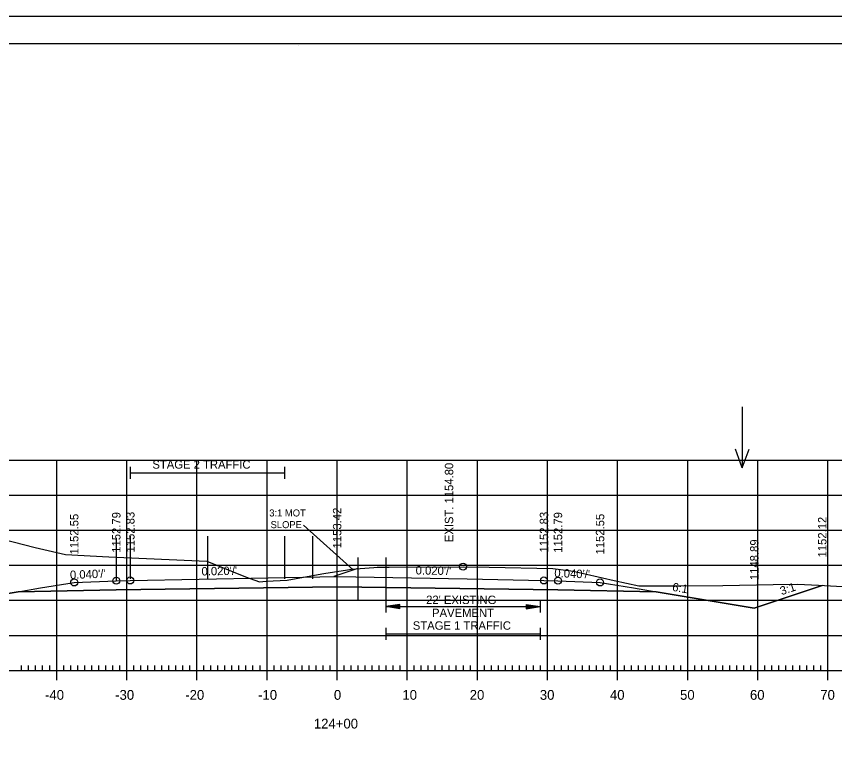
# Model space of a CAD drawing. Extents: x 1322838 to 1324533, y 339903 to 351025.
# Drawn here: x 1323658 to 1323774.7, y 341289.8 to 341396.5 of the extents above; entities that cross this region are included whole.
import ezdxf

# ---------------------------------------------------------------- set-up
doc = ezdxf.new("R2010")
doc.units = 0
for name, color, linetype in [('R_Alt Surface', 7, 'Continuous'), ('R_Axis', 7, 'Continuous'), ('R_Axis Annot', 7, 'Continuous'), ('R_Border', 7, 'Continuous'), ('R_Exist Surface', 7, 'Continuous'), ('R_Fin Surface', 7, 'Continuous'), ('R_Fin Surface Annot', 7, 'Continuous'), ('R_Grid', 7, 'Continuous'), ('R_MOT', 7, 'Continuous'), ('R_No Plot', 7, 'Continuous'), ('R_Water Annot', 7, 'Continuous'), ('R_Xsect Elev', 7, 'Continuous')]:
    doc.layers.add(name, color=color, linetype=linetype)

msp = doc.modelspace()

# ---------------------------------------------------------------- linework, layer by layer
at = {"layer": 'R_Alt Surface'}
msp.add_lwpolyline([(1323658.22, 341314.35), (1323672.22, 341314.63), (1323703.72, 341315.05), (1323735.22, 341314.63), (1323749.21, 341314.35)], dxfattribs=at)
at = {"layer": 'R_Axis'}
for p, q in [((1323658.72, 341303.13), (1323658.72, 341303.83)), ((1323659.72, 341303.13), (1323659.72, 341303.83)), ((1323660.72, 341303.13), (1323660.72, 341303.83)), ((1323661.72, 341303.13), (1323661.72, 341303.83)), ((1323662.72, 341303.13), (1323662.72, 341303.83)), ((1323663.72, 341301.73), (1323663.72, 341304.53)), ((1323664.72, 341303.13), (1323664.72, 341303.83)), ((1323665.72, 341303.13), (1323665.72, 341303.83)), ((1323666.72, 341303.13), (1323666.72, 341303.83)), ((1323667.72, 341303.13), (1323667.72, 341303.83)), ((1323668.72, 341303.13), (1323668.72, 341303.83)), ((1323669.72, 341303.13), (1323669.72, 341303.83)), ((1323670.72, 341303.13), (1323670.72, 341303.83)), ((1323671.72, 341303.13), (1323671.72, 341303.83)), ((1323672.72, 341303.13), (1323672.72, 341303.83)), ((1323673.72, 341301.73), (1323673.72, 341304.53)), ((1323674.72, 341303.13), (1323674.72, 341303.83)), ((1323675.72, 341303.13), (1323675.72, 341303.83)), ((1323676.72, 341303.13), (1323676.72, 341303.83)), ((1323677.72, 341303.13), (1323677.72, 341303.83)), ((1323678.72, 341303.13), (1323678.72, 341303.83)), ((1323679.72, 341303.13), (1323679.72, 341303.83)), ((1323680.72, 341303.13), (1323680.72, 341303.83)), ((1323681.72, 341303.13), (1323681.72, 341303.83)), ((1323682.72, 341303.13), (1323682.72, 341303.83)), ((1323683.72, 341301.73), (1323683.72, 341304.53)), ((1323684.72, 341303.13), (1323684.72, 341303.83)), ((1323685.72, 341303.13), (1323685.72, 341303.83)), ((1323686.72, 341303.13), (1323686.72, 341303.83)), ((1323687.72, 341303.13), (1323687.72, 341303.83)), ((1323688.72, 341303.13), (1323688.72, 341303.83)), ((1323689.72, 341303.13), (1323689.72, 341303.83)), ((1323690.72, 341303.13), (1323690.72, 341303.83)), ((1323691.72, 341303.13), (1323691.72, 341303.83)), ((1323692.72, 341303.13), (1323692.72, 341303.83)), ((1323693.72, 341301.73), (1323693.72, 341304.53)), ((1323694.72, 341303.13), (1323694.72, 341303.83)), ((1323695.72, 341303.13), (1323695.72, 341303.83)), ((1323696.72, 341303.13), (1323696.72, 341303.83)), ((1323697.72, 341303.13), (1323697.72, 341303.83)), ((1323698.72, 341303.13), (1323698.72, 341303.83)), ((1323699.72, 341303.13), (1323699.72, 341303.83)), ((1323700.72, 341303.13), (1323700.72, 341303.83)), ((1323701.72, 341303.13), (1323701.72, 341303.83)), ((1323702.72, 341303.13), (1323702.72, 341303.83)), ((1323703.72, 341301.73), (1323703.72, 341304.53)), ((1323704.72, 341303.13), (1323704.72, 341303.83)), ((1323705.72, 341303.13), (1323705.72, 341303.83)), ((1323706.72, 341303.13), (1323706.72, 341303.83)), ((1323707.72, 341303.13), (1323707.72, 341303.83)), ((1323708.72, 341303.13), (1323708.72, 341303.83)), ((1323709.72, 341303.13), (1323709.72, 341303.83)), ((1323710.72, 341303.13), (1323710.72, 341303.83)), ((1323711.72, 341303.13), (1323711.72, 341303.83)), ((1323712.72, 341303.13), (1323712.72, 341303.83)), ((1323713.72, 341301.73), (1323713.72, 341304.53)), ((1323714.72, 341303.13), (1323714.72, 341303.83)), ((1323715.72, 341303.13), (1323715.72, 341303.83)), ((1323716.72, 341303.13), (1323716.72, 341303.83)), ((1323717.72, 341303.13), (1323717.72, 341303.83)), ((1323718.72, 341303.13), (1323718.72, 341303.83)), ((1323719.72, 341303.13), (1323719.72, 341303.83)), ((1323720.72, 341303.13), (1323720.72, 341303.83)), ((1323721.72, 341303.13), (1323721.72, 341303.83)), ((1323722.72, 341303.13), (1323722.72, 341303.83)), ((1323723.72, 341301.73), (1323723.72, 341304.53)), ((1323724.72, 341303.13), (1323724.72, 341303.83)), ((1323725.72, 341303.13), (1323725.72, 341303.83)), ((1323726.72, 341303.13), (1323726.72, 341303.83)), ((1323727.72, 341303.13), (1323727.72, 341303.83)), ((1323728.72, 341303.13), (1323728.72, 341303.83)), ((1323729.72, 341303.13), (1323729.72, 341303.83)), ((1323730.72, 341303.13), (1323730.72, 341303.83)), ((1323731.72, 341303.13), (1323731.72, 341303.83)), ((1323732.72, 341303.13), (1323732.72, 341303.83)), ((1323733.72, 341301.73), (1323733.72, 341304.53)), ((1323734.72, 341303.13), (1323734.72, 341303.83)), ((1323735.72, 341303.13), (1323735.72, 341303.83)), ((1323736.72, 341303.13), (1323736.72, 341303.83)), ((1323737.72, 341303.13), (1323737.72, 341303.83)), ((1323738.72, 341303.13), (1323738.72, 341303.83)), ((1323739.72, 341303.13), (1323739.72, 341303.83)), ((1323740.72, 341303.13), (1323740.72, 341303.83)), ((1323741.72, 341303.13), (1323741.72, 341303.83)), ((1323742.72, 341303.13), (1323742.72, 341303.83)), ((1323743.72, 341301.73), (1323743.72, 341304.53)), ((1323744.72, 341303.13), (1323744.72, 341303.83)), ((1323745.72, 341303.13), (1323745.72, 341303.83)), ((1323746.72, 341303.13), (1323746.72, 341303.83)), ((1323747.72, 341303.13), (1323747.72, 341303.83)), ((1323748.72, 341303.13), (1323748.72, 341303.83)), ((1323749.72, 341303.13), (1323749.72, 341303.83)), ((1323750.72, 341303.13), (1323750.72, 341303.83)), ((1323751.72, 341303.13), (1323751.72, 341303.83)), ((1323752.72, 341303.13), (1323752.72, 341303.83)), ((1323753.72, 341301.73), (1323753.72, 341304.53)), ((1323754.72, 341303.13), (1323754.72, 341303.83)), ((1323755.72, 341303.13), (1323755.72, 341303.83)), ((1323756.72, 341303.13), (1323756.72, 341303.83)), ((1323757.72, 341303.13), (1323757.72, 341303.83)), ((1323758.72, 341303.13), (1323758.72, 341303.83)), ((1323759.72, 341303.13), (1323759.72, 341303.83)), ((1323760.72, 341303.13), (1323760.72, 341303.83)), ((1323761.72, 341303.13), (1323761.72, 341303.83)), ((1323762.72, 341303.13), (1323762.72, 341303.83)), ((1323763.72, 341301.73), (1323763.72, 341304.53)), ((1323764.72, 341303.13), (1323764.72, 341303.83)), ((1323765.72, 341303.13), (1323765.72, 341303.83)), ((1323766.72, 341303.13), (1323766.72, 341303.83)), ((1323767.72, 341303.13), (1323767.72, 341303.83)), ((1323768.72, 341303.13), (1323768.72, 341303.83)), ((1323769.72, 341303.13), (1323769.72, 341303.83)), ((1323770.72, 341303.13), (1323770.72, 341303.83)), ((1323771.72, 341303.13), (1323771.72, 341303.83)), ((1323772.72, 341303.13), (1323772.72, 341303.83)), ((1323773.72, 341301.73), (1323773.72, 341304.53)), ((1323563.72, 341303.13), (1323843.72, 341303.13))]:
    msp.add_line(p, q, dxfattribs=at)
at = {"layer": 'R_Axis Annot'}
for p, q in [((1323674.22, 341332.18), (1323674.22, 341330.47)), ((1323696.22, 341332.18), (1323696.22, 341330.47)), ((1323674.22, 341331.33), (1323696.22, 341331.33)), ((1323710.68, 341313.08), (1323710.68, 341311.38)), ((1323732.68, 341313.08), (1323732.68, 341311.38)), ((1323712.68, 341312.53), (1323710.68, 341312.23)), ((1323712.68, 341311.93), (1323710.68, 341312.23)), ((1323710.68, 341312.23), (1323732.68, 341312.23)), ((1323712.68, 341312.48), (1323711.01, 341312.23)), ((1323712.68, 341311.98), (1323711.01, 341312.23)), ((1323712.68, 341312.43), (1323711.36, 341312.23)), ((1323712.68, 341312.03), (1323711.36, 341312.23)), ((1323712.68, 341312.38), (1323711.69, 341312.23)), ((1323712.68, 341312.08), (1323711.69, 341312.23)), ((1323712.68, 341312.33), (1323712.03, 341312.23)), ((1323712.68, 341312.13), (1323712.03, 341312.23)), ((1323712.68, 341312.28), (1323712.36, 341312.23)), ((1323712.68, 341312.18), (1323712.36, 341312.23)), ((1323712.68, 341311.93), (1323712.68, 341312.53)), ((1323730.68, 341312.53), (1323732.68, 341312.23)), ((1323730.68, 341312.53), (1323730.68, 341311.93)), ((1323730.68, 341312.48), (1323732.34, 341312.23)), ((1323730.68, 341312.43), (1323732, 341312.23)), ((1323730.68, 341312.38), (1323731.67, 341312.23)), ((1323730.68, 341312.33), (1323731.33, 341312.23)), ((1323730.68, 341312.28), (1323730.99, 341312.23)), ((1323730.68, 341311.93), (1323732.68, 341312.23)), ((1323730.68, 341312.13), (1323731.33, 341312.23)), ((1323730.68, 341312.03), (1323732, 341312.23)), ((1323730.68, 341311.98), (1323732.34, 341312.23)), ((1323730.68, 341312.08), (1323731.67, 341312.23)), ((1323730.68, 341312.18), (1323730.99, 341312.23)), ((1323710.68, 341309.19), (1323710.68, 341307.49)), ((1323710.68, 341308.34), (1323732.68, 341308.34)), ((1323732.68, 341309.19), (1323732.68, 341307.49))]:
    msp.add_line(p, q, dxfattribs=at)
at = {"layer": 'R_Border'}
for p, q in [((1323545.72, 341392.59), (1323861.9, 341392.59)), ((1323698.24, 341392.33), (1323698.24, 341392.33)), ((1323698.24, 341392.33), (1323698.24, 341392.33))]:
    msp.add_line(p, q, dxfattribs=at)
at = {"layer": 'R_Exist Surface'}
msp.add_lwpolyline([(1323653.06, 341322.62), (1323660.65, 341320.66), (1323664.99, 341319.68), (1323671.16, 341319.36), (1323685.14, 341318.73), (1323690.63, 341316.5), (1323692.63, 341315.79), (1323693.59, 341315.84), (1323696.58, 341315.99), (1323700.48, 341316.71), (1323701.83, 341316.95), (1323705.22, 341317.48), (1323705.74, 341317.57), (1323708.94, 341317.83), (1323709.43, 341317.86), (1323711.14, 341317.88), (1323721.68, 341317.93), (1323725.39, 341317.85), (1323734.48, 341317.66), (1323736.34, 341317.44), (1323737.38, 341317.31), (1323738.67, 341317.02), (1323741.57, 341316.33), (1323743.22, 341315.98), (1323746.76, 341315.21), (1323748.84, 341315.19), (1323749.85, 341315.19), (1323752.62, 341315.21), (1323758.72, 341315.26), (1323765.93, 341315.39), (1323769.38, 341315.45), (1323772.38, 341315.28), (1323780.14, 341314.87)], dxfattribs=at)
at = {"layer": 'R_Fin Surface'}
msp.add_lwpolyline([(1323604.46, 341325.27), (1323604.46, 341325.27), (1323624.97, 341318.43), (1323644.21, 341312.02), (1323644.22, 341312.02), (1323650.78, 341313.11), (1323658.22, 341314.35), (1323661.42, 341314.89), (1323666.22, 341315.68), (1323672.22, 341315.92), (1323674.22, 341315.96), (1323703.72, 341316.55), (1323722.27, 341316.18), (1323733.22, 341315.96), (1323735.22, 341315.92), (1323741.22, 341315.68), (1323746.01, 341314.89), (1323749.21, 341314.35), (1323756.66, 341313.11), (1323763.22, 341312.02), (1323767.07, 341313.3), (1323772.91, 341315.25)], dxfattribs=at)
at = {"layer": 'R_Grid'}
for p, q in [((1323563.72, 341333.13), (1323843.72, 341333.13)), ((1323663.72, 341303.13), (1323663.72, 341333.13)), ((1323673.72, 341303.13), (1323673.72, 341333.13)), ((1323683.72, 341303.13), (1323683.72, 341333.13)), ((1323693.72, 341303.13), (1323693.72, 341333.13)), ((1323703.72, 341303.13), (1323703.72, 341333.13)), ((1323713.72, 341303.13), (1323713.72, 341333.13)), ((1323723.72, 341303.13), (1323723.72, 341333.13)), ((1323733.72, 341303.13), (1323733.72, 341333.13)), ((1323743.72, 341303.13), (1323743.72, 341333.13)), ((1323753.72, 341303.13), (1323753.72, 341333.13)), ((1323763.72, 341303.13), (1323763.72, 341333.13)), ((1323773.72, 341303.13), (1323773.72, 341333.13)), ((1323563.72, 341328.13), (1323843.72, 341328.13)), ((1323563.72, 341323.13), (1323843.72, 341323.13)), ((1323563.72, 341318.13), (1323843.72, 341318.13)), ((1323563.72, 341313.13), (1323843.72, 341313.13)), ((1323563.72, 341308.13), (1323843.72, 341308.13)), ((1323563.72, 341303.13), (1323843.72, 341303.13))]:
    msp.add_line(p, q, dxfattribs=at)
at = {"layer": 'R_MOT'}
for p, q in [((1323706.03, 341317.48), (1323698.93, 341323.84)), ((1323706.68, 341317.69), (1323703.24, 341316.54))]:
    msp.add_line(p, q, dxfattribs=at)
at = {"layer": 'R_No Plot'}
for p, q in [((1323533.31, 341396.49), (1323866.65, 341396.49)), ((1323674.22, 341322.29), (1323674.22, 341316.18)), ((1323685.22, 341322.29), (1323685.22, 341316.18)), ((1323696.22, 341322.29), (1323696.22, 341316.18)), ((1323700.22, 341322.29), (1323700.22, 341316.18)), ((1323672.22, 341322.03), (1323672.22, 341315.92)), ((1323706.68, 341319.24), (1323706.68, 341313.13)), ((1323710.68, 341319.24), (1323710.68, 341313.13))]:
    msp.add_line(p, q, dxfattribs=at)
for points in [[(1323533.31, 341396.49), (1323866.65, 341396.49), (1323866.65, 341183.15), (1323533.31, 341183.15)], [(1323779.64, 341392.59), (1323799.26, 341392.59), (1323799.26, 341382.71), (1323815.37, 341382.71), (1323838.57, 341382.71), (1323838.57, 341350.04), (1323861.77, 341350.04), (1323861.9, 341187.13), (1323545.72, 341187.13), (1323545.72, 341392.59)]]:
    msp.add_lwpolyline(points, close=True, dxfattribs=at)
msp.add_lwpolyline([(1323653.06, 341322.62), (1323660.65, 341320.66), (1323664.99, 341319.68), (1323671.16, 341319.36), (1323685.14, 341318.73), (1323690.63, 341316.5), (1323692.63, 341315.79), (1323693.59, 341315.84), (1323696.58, 341315.99), (1323700.48, 341316.71), (1323701.83, 341316.95), (1323705.22, 341317.48), (1323705.74, 341317.57), (1323708.94, 341317.83), (1323709.43, 341317.86), (1323711.14, 341317.88), (1323721.68, 341317.93), (1323725.39, 341317.85), (1323734.48, 341317.66), (1323736.34, 341317.44), (1323737.38, 341317.31), (1323738.67, 341317.02), (1323741.57, 341316.33), (1323743.22, 341315.98), (1323746.76, 341315.21), (1323748.84, 341315.19), (1323749.85, 341315.19), (1323752.62, 341315.21), (1323758.72, 341315.26), (1323765.93, 341315.39), (1323769.38, 341315.45), (1323772.38, 341315.28), (1323772.91, 341315.25), (1323767.07, 341313.3), (1323763.22, 341312.02), (1323756.66, 341313.11), (1323749.21, 341314.35), (1323735.22, 341314.63), (1323703.72, 341315.05), (1323672.22, 341314.63), (1323658.22, 341314.35), (1323650.78, 341313.11)], dxfattribs=at)
for centre in [(1323721.68, 341317.93), (1323672.22, 341315.92), (1323672.22, 341315.92), (1323674.22, 341315.96), (1323674.22, 341315.96), (1323733.22, 341315.96), (1323733.22, 341315.96), (1323735.22, 341315.92), (1323735.22, 341315.92), (1323666.22, 341315.68), (1323666.22, 341315.68), (1323741.22, 341315.68), (1323741.22, 341315.68)]:
    msp.add_circle(centre, 0.5, dxfattribs=at)
at = {"layer": 'R_Water Annot'}
for p, q in [((1323761.51, 341340.74), (1323761.51, 341332.04)), ((1323761.51, 341332.04), (1323760.54, 341334.7)), ((1323761.51, 341332.04), (1323762.47, 341334.7))]:
    msp.add_line(p, q, dxfattribs=at)

# ---------------------------------------------------------------- texts
at = {"layer": 'R_Axis Annot'}
for s, height, p in [('STAGE 2 TRAFFIC', 1.2, (1323677.37, 341331.92)), ("22' EXISTING ", 1.2, (1323716.41, 341312.6)), ('PAVEMENT', 1.2, (1323717.26, 341310.74)), ('STAGE 1 TRAFFIC', 1.2, (1323714.51, 341308.93)), ('-40', 1.4, (1323662.06, 341298.93)), ('-30', 1.4, (1323672.06, 341298.93)), ('-20', 1.4, (1323682.06, 341298.93)), ('-10', 1.4, (1323692.45, 341298.93)), ('0', 1.4, (1323703.26, 341298.93)), ('10', 1.4, (1323713.03, 341298.93)), ('20', 1.4, (1323722.63, 341298.93)), ('30', 1.4, (1323732.63, 341298.93)), ('40', 1.4, (1323742.63, 341298.93)), ('50', 1.4, (1323752.63, 341298.93)), ('60', 1.4, (1323762.6, 341298.93)), ('70', 1.4, (1323772.63, 341298.93)), ('124+00', 1.4, (1323700.4, 341294.83))]:
    msp.add_text(s, height=height, dxfattribs=at).set_placement(p)
at = {"layer": 'R_Fin Surface Annot'}
for s, rotation, p in [('1153.42', 90, (1323704.32, 341320.55)), ('1152.55', 90, (1323666.82, 341319.68)), ('1152.79', 90, (1323672.82, 341319.92)), ('1152.83', 90, (1323674.82, 341319.96)), ('1152.83', 90, (1323733.82, 341319.96)), ('1152.79', 90, (1323735.82, 341319.92)), ('1152.55', 90, (1323741.82, 341319.68)), ('1152.12', 90, (1323773.51, 341319.25)), ('1148.89', 90, (1323763.82, 341316.02)), ("0.040'/'", 2.2906, (1323665.64, 341316.16)), ("0.020'/'", 1.1458, (1323684.39, 341316.67)), ("0.020'/'", 358.8543, (1323714.91, 341316.83)), ("0.040'/'", 357.7094, (1323734.68, 341316.45)), ('6:1', 350.5394, (1323751.45, 341314.49)), ('3:1', 18.4331, (1323767.12, 341313.85))]:
    msp.add_text(s, height=1.2, rotation=rotation, dxfattribs=at).set_placement(p)
at = {"layer": 'R_MOT'}
for s, p in [('3:1 MOT', (1323694.04, 341325.1)), ('SLOPE', (1323694.23, 341323.43))]:
    msp.add_text(s, height=1, dxfattribs=at).set_placement(p)
at = {"layer": 'R_Xsect Elev'}
msp.add_text('EXIST. 1154.80', height=1.2, rotation=90, dxfattribs=at).set_placement((1323720.28, 341321.43))

doc.saveas('drawing.dxf')
